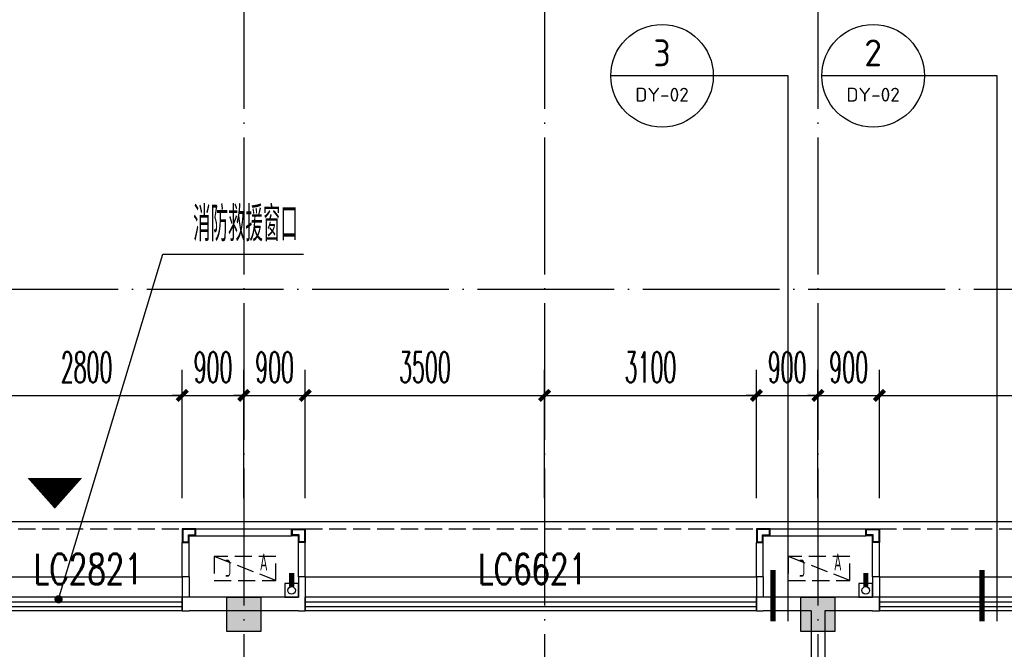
# Model space of a CAD drawing. Extents: x 1779708 to 7299578, y -1121471 to 88434.
# Tile 335 of 656: x 4622488 to 4636895, y -1010604 to -1001400. Entities that reach past the tile are written whole.
import ezdxf
from ezdxf.enums import TextEntityAlignment as Align

# ---------------------------------------------------------------- set-up
doc = ezdxf.new("R2010")
doc.units = 0
doc.header["$LTSCALE"] = 1000
doc.header["$MEASUREMENT"] = 0
doc.linetypes.add('DASH', pattern=[0.35, 0.25, -0.1])
doc.linetypes.add('DOTE', pattern=[2.42, 2, -0.2, 0.02, -0.2])
doc.layers.get('0').update_dxf_attribs({"linetype": 'CONTINUOUS'})
doc.layers.get('Defpoints').update_dxf_attribs({"linetype": 'CONTINUOUS'})
for name, color, linetype in [('11111111111111111111111111111', 50, 'DASH'), ('DIM_IDEN', 3, 'CONTINUOUS'), ('DIM_LEAD', 3, 'CONTINUOUS'), ('DIM_污水', 3, 'CONTINUOUS'), ('DOTE', 1, 'DOTE'), ('GGSignatureLayer', 7, 'CONTINUOUS'), ('P_PS_DIM', 1, 'CONTINUOUS'), ('PIPE-雨水', 4, 'CONTINUOUS'), ('PUB_DIM', 3, 'CONTINUOUS'), ('PUB_TEXT', 7, 'CONTINUOUS'), ('WALL', 255, 'CONTINUOUS'), ('WINDOW', 2, 'CONTINUOUS'), ('WINDOW_TEXT', 7, 'CONTINUOUS'), ('修改', 6, 'CONTINUOUS'), ('墙柱', 2, 'CONTINUOUS'), ('室外构件', 4, 'CONTINUOUS'), ('看线', 3, 'CONTINUOUS'), ('空调机位表示', 70, 'CONTINUOUS')]:
    doc.layers.add(name, color=color, linetype=linetype)
doc.styles.add('_TCH_DIM', font='SIMPLEX.shx', dxfattribs={"width": 0.7, "bigfont": 'GBCBIG.shx'})
doc.styles.add('_TCH_DIM_T3', font='SIMPLEX.shx', dxfattribs={"width": 0.494118, "bigfont": 'GBCBIG.shx'})
doc.styles.add('_TCH_WINDOW', font='SIMPLEX', dxfattribs={"height": 3.5, "bigfont": 'GBCBIG'})
doc.styles.get("Standard").update_dxf_attribs({"font": 'GBENOR', "bigfont": 'GBCBIG'})
doc.dimstyles.new('_TCH_ARCH&&150', dxfattribs={"dimtxt": 446.25, "dimasz": 150, "dimexe": 375, "dimexo": 450, "dimgap": 189.375, "dimtad": 1, "dimdec": 0, "dimzin": 0, "dimdsep": 46, "dimtxsty": '_TCH_DIM_T3', "dimblk": 'ARCHTICK', "dimcen": 0.09, "dimdle": 225, "dimclrt": 7, "dimazin": 2, "dimtfac": 1, "dimtdec": 0, "dimtix": 1, "dimtmove": 2, "dimatfit": 3, "dimfxl": 250, "dimtolj": 1, "dimtzin": 0, "dimarcsym": 0})

# ---------------------------------------------------------------- blocks, each defined once
blk = doc.blocks.new('A$C159220C3')
at = {"layer": 'DOTE'}
for p, q in [((59600, 149200), (59600, 7200)), ((64000, 149200), (64000, 7200)), ((68000, 149200), (68000, 7200)), ((86800, 64700), (7200, 64700)), ((86800, 60200), (7200, 60200))]:
    blk.add_line(p, q, dxfattribs=at)
blk = doc.blocks.new('A$C66903B95')
at = {"layer": '墙柱'}
h = blk.add_hatch(color=256, dxfattribs=at)
h.paths.add_polyline_path([(24950, 51000), (25450, 51000), (25450, 50500), (24950, 50500)])
h.paths.add_polyline_path([(66900, 12800), (67500, 12800), (67500, 13400), (66900, 13400)])
h.paths.add_polyline_path([(16600, 12800), (17100, 12800), (17100, 13300), (16600, 13300)])
h.paths.add_polyline_path([(27130, 15100), (27130, 15400), (26330, 15400), (26330, 15100)])
h.paths.add_polyline_path([(54500, 0), (55000, 0), (55000, 500), (54500, 500)])
h.paths.add_polyline_path([(16600, 51000), (17100, 51000), (17100, 50500), (16600, 50500)])
h.paths.add_polyline_path([(42000, 41700), (42600, 41700), (42600, 41200), (42000, 41200)])
h.paths.add_polyline_path([(58500, 32900), (59100, 32900), (59100, 32400), (58500, 32400)])
h.paths.add_polyline_path([(13000, 44800), (13500, 44800), (13500, 44200), (13000, 44200)])
h.paths.add_polyline_path([(66700, 37100), (67200, 37100), (67200, 36600), (66700, 36600)])
h.paths.add_polyline_path([(20700, 19400), (21200, 19400), (21200, 19900), (20700, 19900)])
h.paths.add_polyline_path([(20700, 26000), (21200, 26000), (21200, 26500), (20700, 26500)])
h.paths.add_polyline_path([(13000, 31800), (13500, 31800), (13500, 32400), (13000, 32400)])
h.paths.add_polyline_path([(20700, 38200), (21200, 38200), (21200, 37700), (20700, 37700)])
h.paths.add_polyline_path([(13000, 51000), (13500, 51000), (13500, 50500), (13000, 50500)])
h.paths.add_polyline_path([(74900, 12800), (75600, 12800), (75600, 13400), (74900, 13400)])
h.paths.add_polyline_path([(54900, 24500), (54400, 24500), (54400, 25000), (54900, 25000)])
h.paths.add_polyline_path([(74900, 41700), (75600, 41700), (75600, 41200), (74900, 41200)])
h.paths.add_polyline_path([(500, 44750), (1000, 44750), (1000, 44250), (500, 44250)])
h.paths.add_polyline_path([(500, 31850), (1000, 31850), (1000, 32350), (500, 32350)])
h.paths.add_polyline_path([(8400, 12800), (8900, 12800), (8900, 13300), (8400, 13300)])
h.paths.add_polyline_path([(66900, 24400), (67500, 24400), (67500, 25000), (66900, 25000)])
h.paths.add_polyline_path([(74900, 25000), (75600, 25000), (75600, 24400), (74900, 24400)])
h.paths.add_polyline_path([(58500, 25000), (59100, 25000), (59100, 24400), (58500, 24400)])
h.paths.add_polyline_path([(66700, 32900), (67200, 32900), (67200, 32400), (66700, 32400)])
h.paths.add_polyline_path([(54400, 32900), (54900, 32900), (54900, 32400), (54400, 32400)])
h.paths.add_polyline_path([(50150, 12800), (50650, 12800), (50650, 13300), (50150, 13300)])
h.paths.add_polyline_path([(46200, 51000), (46700, 51000), (46700, 50500), (46200, 50500)])
h.paths.add_polyline_path([(42500, 38200), (42000, 38200), (42000, 37700), (42500, 37700)])
h.paths.add_polyline_path([(42500, 51000), (42000, 51000), (42000, 50500), (42500, 50500)])
h.paths.add_polyline_path([(24900, 38200), (25400, 38200), (25400, 37700), (24900, 37700)])
h.paths.add_polyline_path([(20700, 31850), (21200, 31850), (21200, 32350), (20700, 32350)])
h.paths.add_polyline_path([(13000, 37600), (13500, 37600), (13500, 38200), (13000, 38200)])
h.paths.add_polyline_path([(16600, 26000), (17100, 26000), (17100, 26500), (16600, 26500)])
h.paths.add_polyline_path([(8200, 26000), (8700, 26000), (8700, 26500), (8200, 26500)])
h.paths.add_polyline_path([(500, 26000), (1000, 26000), (1000, 26500), (500, 26500)])
h.paths.add_polyline_path([(16500, 19300), (17100, 19300), (17100, 19900), (16500, 19900)])
h.paths.add_polyline_path([(8400, 19300), (8900, 19300), (8900, 19900), (8400, 19900)])
h.paths.add_polyline_path([(74900, 38500), (75600, 38500), (75600, 38000), (74900, 38000)])
h.paths.add_polyline_path([(75100, 51000), (75600, 51000), (75600, 50500), (75100, 50500)])
h.paths.add_polyline_path([(66850, 41800), (67550, 41800), (67550, 41200), (66850, 41200)])
h.paths.add_polyline_path([(66850, 51000), (67550, 51000), (67550, 50500), (66850, 50500)])
h.paths.add_polyline_path([(58450, 41800), (59150, 41800), (59150, 41200), (58450, 41200)])
h.paths.add_polyline_path([(58550, 51000), (59050, 51000), (59050, 50500), (58550, 50500)])
h.paths.add_polyline_path([(50150, 38200), (50650, 38200), (50650, 37700), (50150, 37700)])
h.paths.add_polyline_path([(50100, 41700), (50700, 41700), (50700, 41200), (50100, 41200)])
h.paths.add_polyline_path([(50150, 51000), (50650, 51000), (50650, 50500), (50150, 50500)])
h.paths.add_polyline_path([(33100, 38200), (33600, 38200), (33600, 37700), (33100, 37700)])
h.paths.add_polyline_path([(33000, 41700), (33600, 41700), (33600, 41200), (33000, 41200)])
h.paths.add_polyline_path([(24900, 41700), (25500, 41700), (25500, 41200), (24900, 41200)])
h.paths.add_polyline_path([(500, 38200), (1000, 38200), (1000, 37700), (500, 37700)])
h.paths.add_polyline_path([(16500, 41800), (17100, 41800), (17100, 41200), (16500, 41200)])
h.paths.add_polyline_path([(33100, 51000), (33600, 51000), (33600, 50500), (33100, 50500)])
h.paths.add_polyline_path([(500, 51000), (1000, 51000), (1000, 50500), (500, 50500)])
h.paths.add_polyline_path([(74900, 9300), (75600, 9300), (75600, 9800), (74900, 9800)])
h.paths.add_polyline_path([(74900, 0), (75600, 0), (75600, 500), (74900, 500)])
h.paths.add_polyline_path([(66900, 9300), (67500, 9300), (67500, 9800), (66900, 9800)])
h.paths.add_polyline_path([(66950, 0), (67450, 0), (67450, 500), (66950, 500)])
h.paths.add_polyline_path([(58500, 12800), (59100, 12800), (59100, 13400), (58500, 13400)])
h.paths.add_polyline_path([(58500, 9300), (59100, 9300), (59100, 9800), (58500, 9800)])
h.paths.add_polyline_path([(58550, 0), (59050, 0), (59050, 500), (58550, 500)])
h.paths.add_polyline_path([(50100, 9300), (50700, 9300), (50700, 9800), (50100, 9800)])
h.paths.add_polyline_path([(50150, 0), (50650, 0), (50650, 500), (50150, 500)])
h.paths.add_polyline_path([(42000, 12800), (42500, 12800), (42500, 13300), (42000, 13300)])
h.paths.add_polyline_path([(42000, 9300), (42600, 9300), (42600, 9800), (42000, 9800)])
h.paths.add_polyline_path([(33100, 12800), (33600, 12800), (33600, 13300), (33100, 13300)])
h.paths.add_polyline_path([(25060, 12800), (25660, 12800), (25660, 13200), (25060, 13200)])
h.paths.add_polyline_path([(33000, 9300), (33600, 9300), (33600, 9800), (33000, 9800)])
h.paths.add_polyline_path([(24900, 9300), (25500, 9300), (25500, 9800), (24900, 9800)])
h.paths.add_polyline_path([(0, 12500), (700, 12500), (700, 13000), (0, 13000)])
h.paths.add_polyline_path([(0, 9300), (700, 9300), (700, 9800), (0, 9800)])
h.paths.add_polyline_path([(8100, 9300), (8700, 9300), (8700, 9800), (8100, 9800)])
h.paths.add_polyline_path([(16500, 9300), (17100, 9300), (17100, 9800), (16500, 9800)])
h.paths.add_polyline_path([(42000, 0), (42500, 0), (42500, 500), (42000, 500)])
h.paths.add_polyline_path([(33100, 0), (33600, 0), (33600, 500), (33100, 500)])
h.paths.add_polyline_path([(24950, 0), (25450, 0), (25450, 500), (24950, 500)])
h.paths.add_polyline_path([(16500, 0), (17100, 0), (17100, 500), (16500, 500)])
h.paths.add_polyline_path([(8100, 0), (8700, 0), (8700, 500), (8100, 500)])
h.paths.add_polyline_path([(0, 0), (500, 0), (500, 500), (0, 500)])
h.paths.add_polyline_path([(24950, 87000), (25450, 87000), (25450, 87500), (24950, 87500)])
h.paths.add_polyline_path([(66900, 125200), (67500, 125200), (67500, 124600), (66900, 124600)])
h.paths.add_polyline_path([(16600, 125200), (17100, 125200), (17100, 124700), (16600, 124700)])
h.paths.add_polyline_path([(27130, 122900), (27130, 122600), (26330, 122600), (26330, 122900)])
h.paths.add_polyline_path([(54500, 138000), (55000, 138000), (55000, 137500), (54500, 137500)])
h.paths.add_polyline_path([(16600, 87000), (17100, 87000), (17100, 87500), (16600, 87500)])
h.paths.add_polyline_path([(42000, 96300), (42600, 96300), (42600, 96800), (42000, 96800)])
h.paths.add_polyline_path([(58500, 105100), (59100, 105100), (59100, 105600), (58500, 105600)])
h.paths.add_polyline_path([(13000, 93200), (13500, 93200), (13500, 93800), (13000, 93800)])
h.paths.add_polyline_path([(66700, 100900), (67200, 100900), (67200, 101400), (66700, 101400)])
h.paths.add_polyline_path([(20700, 118600), (21200, 118600), (21200, 118100), (20700, 118100)])
h.paths.add_polyline_path([(20700, 112000), (21200, 112000), (21200, 111500), (20700, 111500)])
h.paths.add_polyline_path([(13000, 106200), (13500, 106200), (13500, 105600), (13000, 105600)])
h.paths.add_polyline_path([(20700, 99800), (21200, 99800), (21200, 100300), (20700, 100300)])
h.paths.add_polyline_path([(13000, 87000), (13500, 87000), (13500, 87500), (13000, 87500)])
h.paths.add_polyline_path([(74900, 125200), (75600, 125200), (75600, 124600), (74900, 124600)])
h.paths.add_polyline_path([(54900, 113500), (54400, 113500), (54400, 113000), (54900, 113000)])
h.paths.add_polyline_path([(74900, 96300), (75600, 96300), (75600, 96800), (74900, 96800)])
h.paths.add_polyline_path([(500, 93250), (1000, 93250), (1000, 93750), (500, 93750)])
h.paths.add_polyline_path([(500, 106150), (1000, 106150), (1000, 105650), (500, 105650)])
h.paths.add_polyline_path([(8400, 125200), (8900, 125200), (8900, 124700), (8400, 124700)])
h.paths.add_polyline_path([(66900, 113600), (67500, 113600), (67500, 113000), (66900, 113000)])
h.paths.add_polyline_path([(74900, 113000), (75600, 113000), (75600, 113600), (74900, 113600)])
h.paths.add_polyline_path([(58500, 113000), (59100, 113000), (59100, 113600), (58500, 113600)])
h.paths.add_polyline_path([(66700, 105100), (67200, 105100), (67200, 105600), (66700, 105600)])
h.paths.add_polyline_path([(54400, 105100), (54900, 105100), (54900, 105600), (54400, 105600)])
h.paths.add_polyline_path([(50150, 125200), (50650, 125200), (50650, 124700), (50150, 124700)])
h.paths.add_polyline_path([(46200, 87000), (46700, 87000), (46700, 87500), (46200, 87500)])
h.paths.add_polyline_path([(42500, 99800), (42000, 99800), (42000, 100300), (42500, 100300)])
h.paths.add_polyline_path([(42500, 87000), (42000, 87000), (42000, 87500), (42500, 87500)])
h.paths.add_polyline_path([(24900, 99800), (25400, 99800), (25400, 100300), (24900, 100300)])
h.paths.add_polyline_path([(20700, 106150), (21200, 106150), (21200, 105650), (20700, 105650)])
h.paths.add_polyline_path([(13000, 100400), (13500, 100400), (13500, 99800), (13000, 99800)])
h.paths.add_polyline_path([(16600, 112000), (17100, 112000), (17100, 111500), (16600, 111500)])
h.paths.add_polyline_path([(8200, 112000), (8700, 112000), (8700, 111500), (8200, 111500)])
h.paths.add_polyline_path([(500, 112000), (1000, 112000), (1000, 111500), (500, 111500)])
h.paths.add_polyline_path([(16500, 118700), (17100, 118700), (17100, 118100), (16500, 118100)])
h.paths.add_polyline_path([(8400, 118700), (8900, 118700), (8900, 118100), (8400, 118100)])
h.paths.add_polyline_path([(74900, 99500), (75600, 99500), (75600, 100000), (74900, 100000)])
h.paths.add_polyline_path([(75100, 87000), (75600, 87000), (75600, 87500), (75100, 87500)])
h.paths.add_polyline_path([(66850, 96200), (67550, 96200), (67550, 96800), (66850, 96800)])
h.paths.add_polyline_path([(66850, 87000), (67550, 87000), (67550, 87500), (66850, 87500)])
h.paths.add_polyline_path([(58450, 96200), (59150, 96200), (59150, 96800), (58450, 96800)])
h.paths.add_polyline_path([(58550, 87000), (59050, 87000), (59050, 87500), (58550, 87500)])
h.paths.add_polyline_path([(50150, 99800), (50650, 99800), (50650, 100300), (50150, 100300)])
h.paths.add_polyline_path([(50100, 96300), (50700, 96300), (50700, 96800), (50100, 96800)])
h.paths.add_polyline_path([(50150, 87000), (50650, 87000), (50650, 87500), (50150, 87500)])
h.paths.add_polyline_path([(33100, 99800), (33600, 99800), (33600, 100300), (33100, 100300)])
h.paths.add_polyline_path([(33000, 96300), (33600, 96300), (33600, 96800), (33000, 96800)])
h.paths.add_polyline_path([(24900, 96300), (25500, 96300), (25500, 96800), (24900, 96800)])
h.paths.add_polyline_path([(500, 99800), (1000, 99800), (1000, 100300), (500, 100300)])
h.paths.add_polyline_path([(16500, 96200), (17100, 96200), (17100, 96800), (16500, 96800)])
h.paths.add_polyline_path([(33100, 87000), (33600, 87000), (33600, 87500), (33100, 87500)])
h.paths.add_polyline_path([(500, 87000), (1000, 87000), (1000, 87500), (500, 87500)])
h.paths.add_polyline_path([(74900, 128700), (75600, 128700), (75600, 128200), (74900, 128200)])
h.paths.add_polyline_path([(74900, 138000), (75600, 138000), (75600, 137500), (74900, 137500)])
h.paths.add_polyline_path([(66900, 128700), (67500, 128700), (67500, 128200), (66900, 128200)])
h.paths.add_polyline_path([(66950, 138000), (67450, 138000), (67450, 137500), (66950, 137500)])
h.paths.add_polyline_path([(58500, 125200), (59100, 125200), (59100, 124600), (58500, 124600)])
h.paths.add_polyline_path([(58500, 128700), (59100, 128700), (59100, 128200), (58500, 128200)])
h.paths.add_polyline_path([(58550, 138000), (59050, 138000), (59050, 137500), (58550, 137500)])
h.paths.add_polyline_path([(50100, 128700), (50700, 128700), (50700, 128200), (50100, 128200)])
h.paths.add_polyline_path([(50150, 138000), (50650, 138000), (50650, 137500), (50150, 137500)])
h.paths.add_polyline_path([(42000, 125200), (42500, 125200), (42500, 124700), (42000, 124700)])
h.paths.add_polyline_path([(42000, 128700), (42600, 128700), (42600, 128200), (42000, 128200)])
h.paths.add_polyline_path([(33100, 125200), (33600, 125200), (33600, 124700), (33100, 124700)])
h.paths.add_polyline_path([(25060, 125200), (25660, 125200), (25660, 124800), (25060, 124800)])
h.paths.add_polyline_path([(33000, 128700), (33600, 128700), (33600, 128200), (33000, 128200)])
h.paths.add_polyline_path([(24900, 128700), (25500, 128700), (25500, 128200), (24900, 128200)])
h.paths.add_polyline_path([(0, 125500), (700, 125500), (700, 125000), (0, 125000)])
h.paths.add_polyline_path([(0, 128700), (700, 128700), (700, 128200), (0, 128200)])
h.paths.add_polyline_path([(8100, 128700), (8700, 128700), (8700, 128200), (8100, 128200)])
h.paths.add_polyline_path([(16500, 128700), (17100, 128700), (17100, 128200), (16500, 128200)])
h.paths.add_polyline_path([(42000, 138000), (42500, 138000), (42500, 137500), (42000, 137500)])
h.paths.add_polyline_path([(33100, 138000), (33600, 138000), (33600, 137500), (33100, 137500)])
h.paths.add_polyline_path([(24950, 138000), (25450, 138000), (25450, 137500), (24950, 137500)])
h.paths.add_polyline_path([(16500, 138000), (17100, 138000), (17100, 137500), (16500, 137500)])
h.paths.add_polyline_path([(8100, 138000), (8700, 138000), (8700, 137500), (8100, 137500)])
h.paths.add_polyline_path([(0, 138000), (500, 138000), (500, 137500), (0, 137500)])
for points in [[(50150, 51000), (50650, 51000), (50650, 50500), (50150, 50500)], [(58550, 51000), (59050, 51000), (59050, 50500), (58550, 50500)]]:
    blk.add_lwpolyline(points, close=True, dxfattribs=at)
blk = doc.blocks.new('A$C46E9187A')
at = {"layer": '空调机位表示', "linetype": 'DASH'}
blk.add_lwpolyline([(0, 0), (0, 350), (900, 350), (900, 0)], close=True, dxfattribs=at)
blk.add_lwpolyline([(0, 0), (900, 350)], dxfattribs=at)
at = {"layer": '空调机位表示', "width": 0.6}
for s, p in [('A', (118, 145)), ('C', (651, 55))]:
    blk.add_text(s, height=250, dxfattribs=at).set_placement(p)
blk = doc.blocks.new('a1')
at = {"layer": '11111111111111111111111111111'}
for p, q in [((59122, 49136), (59122, 48936)), ((59322, 49136), (59122, 49136)), ((59322, 48936), (59322, 49136)), ((59122, 48936), (59322, 48936))]:
    blk.add_line(p, q, dxfattribs=at)
blk = doc.blocks.new('$WINLIB2D$00000001')
at = {"color": 0}
for points in [[(-0.5, 0.5), (-0.5, -0.5)], [(-0.5, 0.5), (0.5, 0.5)], [(0.5, -0.5), (0.5, 0.5)], [(0.5, 0.1667), (-0.5, 0.1667)], [(0.5, -0.1667), (-0.5, -0.1667)], [(-0.5, -0.5), (0.5, -0.5)]]:
    blk.add_lwpolyline(points, dxfattribs=at)
blk = doc.blocks.new('_ArchTick')
at = {"color": 0, "linetype": 'ByBlock', "const_width": 0.4}
blk.add_lwpolyline([(-0.5, -0.5), (0.5, 0.5)], dxfattribs=at)
blk = doc.blocks.new('*D6311')
at = {"layer": 'Defpoints', "color": 0, "transparency": 16777216}
for p in [(4641667, -1006893), (4635067, -1008843), (4641667, -1008843)]:
    blk.add_point(p, dxfattribs=at)
at = {"layer": 'PUB_DIM', "color": 0, "lineweight": -2, "transparency": 16777216}
for p, q in [((4635067, -1008393), (4635067, -1006518)), ((4641667, -1008393), (4641667, -1006518)), ((4634842, -1006893), (4641892, -1006893))]:
    blk.add_line(p, q, dxfattribs=at)
at = {"layer": 'PUB_DIM', "color": 0, "lineweight": -2, "transparency": 16777216, "xscale": 150, "yscale": 150, "zscale": 150, "rotation": 180}
blk.add_blockref('_ArchTick', (4635067, -1006893), dxfattribs=at)
at = {"layer": 'PUB_DIM', "color": 0, "lineweight": -2, "transparency": 16777216, "xscale": 150, "yscale": 150, "zscale": 150}
blk.add_blockref('_ArchTick', (4641667, -1006893), dxfattribs=at)
at = {"layer": 'PUB_DIM', "color": 7, "transparency": 16777216, "insert": (4638367, -1006481), "char_height": 446.2, "attachment_point": 5, "style": '_TCH_DIM_T3'}
blk.add_mtext('\\A1;6600', dxfattribs=at)
blk = doc.blocks.new('*D6312')
at = {"layer": 'Defpoints', "color": 0, "transparency": 16777216}
for p in [(4635067, -1006893), (4634167, -1008843), (4635067, -1008843)]:
    blk.add_point(p, dxfattribs=at)
at = {"layer": 'PUB_DIM', "color": 0, "lineweight": -2, "transparency": 16777216}
for p, q in [((4634167, -1008393), (4634167, -1006518)), ((4635067, -1008393), (4635067, -1006518)), ((4634167, -1006893), (4634017, -1006893)), ((4634167, -1006893), (4635067, -1006893)), ((4635067, -1006893), (4635217, -1006893))]:
    blk.add_line(p, q, dxfattribs=at)
at = {"layer": 'PUB_DIM', "color": 0, "lineweight": -2, "transparency": 16777216, "xscale": 150, "yscale": 150, "zscale": 150}
blk.add_blockref('_ArchTick', (4634167, -1006893), dxfattribs=at)
at = {"layer": 'PUB_DIM', "color": 0, "lineweight": -2, "transparency": 16777216, "xscale": 150, "yscale": 150, "zscale": 150, "rotation": 180}
blk.add_blockref('_ArchTick', (4635067, -1006893), dxfattribs=at)
at = {"layer": 'PUB_DIM', "color": 7, "transparency": 16777216, "insert": (4634617, -1006481), "char_height": 446.2, "attachment_point": 5, "style": '_TCH_DIM_T3'}
blk.add_mtext('\\A1;900', dxfattribs=at)
blk = doc.blocks.new('*D6313')
at = {"layer": 'Defpoints', "color": 0, "transparency": 16777216}
for p in [(4634167, -1006893), (4633267, -1008843), (4634167, -1008843)]:
    blk.add_point(p, dxfattribs=at)
at = {"layer": 'PUB_DIM', "color": 0, "lineweight": -2, "transparency": 16777216}
for p, q in [((4633267, -1008393), (4633267, -1006518)), ((4634167, -1008393), (4634167, -1006518)), ((4633267, -1006893), (4633117, -1006893)), ((4633267, -1006893), (4634167, -1006893)), ((4634167, -1006893), (4634317, -1006893))]:
    blk.add_line(p, q, dxfattribs=at)
at = {"layer": 'PUB_DIM', "color": 0, "lineweight": -2, "transparency": 16777216, "xscale": 150, "yscale": 150, "zscale": 150}
blk.add_blockref('_ArchTick', (4633267, -1006893), dxfattribs=at)
at = {"layer": 'PUB_DIM', "color": 0, "lineweight": -2, "transparency": 16777216, "xscale": 150, "yscale": 150, "zscale": 150, "rotation": 180}
blk.add_blockref('_ArchTick', (4634167, -1006893), dxfattribs=at)
at = {"layer": 'PUB_DIM', "color": 7, "transparency": 16777216, "insert": (4633717, -1006481), "char_height": 446.2, "attachment_point": 5, "style": '_TCH_DIM_T3'}
blk.add_mtext('\\A1;900', dxfattribs=at)
blk = doc.blocks.new('*D6314')
at = {"layer": 'Defpoints', "color": 0, "transparency": 16777216}
for p in [(4633267, -1006893), (4630167, -1008843), (4633267, -1008843)]:
    blk.add_point(p, dxfattribs=at)
at = {"layer": 'PUB_DIM', "color": 0, "lineweight": -2, "transparency": 16777216}
for p, q in [((4630167, -1008393), (4630167, -1006518)), ((4633267, -1008393), (4633267, -1006518)), ((4629942, -1006893), (4633492, -1006893))]:
    blk.add_line(p, q, dxfattribs=at)
at = {"layer": 'PUB_DIM', "color": 0, "lineweight": -2, "transparency": 16777216, "xscale": 150, "yscale": 150, "zscale": 150, "rotation": 180}
blk.add_blockref('_ArchTick', (4630167, -1006893), dxfattribs=at)
at = {"layer": 'PUB_DIM', "color": 0, "lineweight": -2, "transparency": 16777216, "xscale": 150, "yscale": 150, "zscale": 150}
blk.add_blockref('_ArchTick', (4633267, -1006893), dxfattribs=at)
at = {"layer": 'PUB_DIM', "color": 7, "transparency": 16777216, "insert": (4631717, -1006481), "char_height": 446.2, "attachment_point": 5, "style": '_TCH_DIM_T3'}
blk.add_mtext('\\A1;3100', dxfattribs=at)
blk = doc.blocks.new('*D6315')
at = {"layer": 'Defpoints', "color": 0, "transparency": 16777216}
for p in [(4630167, -1006893), (4626667, -1008843), (4630167, -1008843)]:
    blk.add_point(p, dxfattribs=at)
at = {"layer": 'PUB_DIM', "color": 0, "lineweight": -2, "transparency": 16777216}
for p, q in [((4626667, -1008393), (4626667, -1006518)), ((4630167, -1008393), (4630167, -1006518)), ((4626442, -1006893), (4630392, -1006893))]:
    blk.add_line(p, q, dxfattribs=at)
at = {"layer": 'PUB_DIM', "color": 0, "lineweight": -2, "transparency": 16777216, "xscale": 150, "yscale": 150, "zscale": 150, "rotation": 180}
blk.add_blockref('_ArchTick', (4626667, -1006893), dxfattribs=at)
at = {"layer": 'PUB_DIM', "color": 0, "lineweight": -2, "transparency": 16777216, "xscale": 150, "yscale": 150, "zscale": 150}
blk.add_blockref('_ArchTick', (4630167, -1006893), dxfattribs=at)
at = {"layer": 'PUB_DIM', "color": 7, "transparency": 16777216, "insert": (4628417, -1006481), "char_height": 446.2, "attachment_point": 5, "style": '_TCH_DIM_T3'}
blk.add_mtext('\\A1;3500', dxfattribs=at)
blk = doc.blocks.new('*D6316')
at = {"layer": 'Defpoints', "color": 0, "transparency": 16777216}
for p in [(4626667, -1006893), (4625767, -1008843), (4626667, -1008843)]:
    blk.add_point(p, dxfattribs=at)
at = {"layer": 'PUB_DIM', "color": 0, "lineweight": -2, "transparency": 16777216}
for p, q in [((4625767, -1008393), (4625767, -1006518)), ((4626667, -1008393), (4626667, -1006518)), ((4625767, -1006893), (4625617, -1006893)), ((4625767, -1006893), (4626667, -1006893)), ((4626667, -1006893), (4626817, -1006893))]:
    blk.add_line(p, q, dxfattribs=at)
at = {"layer": 'PUB_DIM', "color": 0, "lineweight": -2, "transparency": 16777216, "xscale": 150, "yscale": 150, "zscale": 150}
blk.add_blockref('_ArchTick', (4625767, -1006893), dxfattribs=at)
at = {"layer": 'PUB_DIM', "color": 0, "lineweight": -2, "transparency": 16777216, "xscale": 150, "yscale": 150, "zscale": 150, "rotation": 180}
blk.add_blockref('_ArchTick', (4626667, -1006893), dxfattribs=at)
at = {"layer": 'PUB_DIM', "color": 7, "transparency": 16777216, "insert": (4626217, -1006481), "char_height": 446.2, "attachment_point": 5, "style": '_TCH_DIM_T3'}
blk.add_mtext('\\A1;900', dxfattribs=at)
blk = doc.blocks.new('*D6317')
at = {"layer": 'Defpoints', "color": 0, "transparency": 16777216}
for p in [(4625767, -1006893), (4624867, -1008843), (4625767, -1008843)]:
    blk.add_point(p, dxfattribs=at)
at = {"layer": 'PUB_DIM', "color": 0, "lineweight": -2, "transparency": 16777216}
for p, q in [((4624867, -1008393), (4624867, -1006518)), ((4625767, -1008393), (4625767, -1006518)), ((4624867, -1006893), (4624717, -1006893)), ((4624867, -1006893), (4625767, -1006893)), ((4625767, -1006893), (4625917, -1006893))]:
    blk.add_line(p, q, dxfattribs=at)
at = {"layer": 'PUB_DIM', "color": 0, "lineweight": -2, "transparency": 16777216, "xscale": 150, "yscale": 150, "zscale": 150}
blk.add_blockref('_ArchTick', (4624867, -1006893), dxfattribs=at)
at = {"layer": 'PUB_DIM', "color": 0, "lineweight": -2, "transparency": 16777216, "xscale": 150, "yscale": 150, "zscale": 150, "rotation": 180}
blk.add_blockref('_ArchTick', (4625767, -1006893), dxfattribs=at)
at = {"layer": 'PUB_DIM', "color": 7, "transparency": 16777216, "insert": (4625317, -1006481), "char_height": 446.2, "attachment_point": 5, "style": '_TCH_DIM_T3'}
blk.add_mtext('\\A1;900', dxfattribs=at)
blk = doc.blocks.new('*D6318')
at = {"layer": 'Defpoints', "color": 0, "transparency": 16777216}
for p in [(4624867, -1006893), (4622067, -1008843), (4624867, -1008843)]:
    blk.add_point(p, dxfattribs=at)
at = {"layer": 'PUB_DIM', "color": 0, "lineweight": -2, "transparency": 16777216}
for p, q in [((4622067, -1008393), (4622067, -1006518)), ((4624867, -1008393), (4624867, -1006518)), ((4621842, -1006893), (4625092, -1006893))]:
    blk.add_line(p, q, dxfattribs=at)
at = {"layer": 'PUB_DIM', "color": 0, "lineweight": -2, "transparency": 16777216, "xscale": 150, "yscale": 150, "zscale": 150, "rotation": 180}
blk.add_blockref('_ArchTick', (4622067, -1006893), dxfattribs=at)
at = {"layer": 'PUB_DIM', "color": 0, "lineweight": -2, "transparency": 16777216, "xscale": 150, "yscale": 150, "zscale": 150}
blk.add_blockref('_ArchTick', (4624867, -1006893), dxfattribs=at)
at = {"layer": 'PUB_DIM', "color": 7, "transparency": 16777216, "insert": (4623467, -1006481), "char_height": 446.2, "attachment_point": 5, "style": '_TCH_DIM_T3'}
blk.add_mtext('\\A1;2800', dxfattribs=at)

msp = doc.modelspace()

# ---------------------------------------------------------------- linework, layer by layer
at = {"layer": 'DIM_IDEN'}
for p, q in [((4632636.9, -1002220.1), (4631136.9, -1002220.1)), ((4633734.5, -1002220.1), (4632636.9, -1002220.1)), ((4633734.5, -1010193.3), (4633734.5, -1002220.1)), ((4635725.2, -1002220.1), (4634225.2, -1002220.1)), ((4636792.4, -1002220.1), (4635725.2, -1002220.1)), ((4636792.4, -1010193.3), (4636792.4, -1002220.1))]:
    msp.add_line(p, q, dxfattribs=at)
at = {"layer": 'DIM_IDEN', "const_width": 75}
for points in [[(4633509.5, -1010193.3), (4633509.5, -1009443.3)], [(4636567.4, -1010193.3), (4636567.4, -1009443.3)]]:
    msp.add_lwpolyline(points, dxfattribs=at)
at = {"layer": 'DIM_IDEN'}
for centre in [(4631886.9, -1002220.1), (4634975.2, -1002220.1)]:
    msp.add_circle(centre, 750, dxfattribs=at)
at = {"layer": 'DIM_LEAD'}
for p, q in [((4623056.4, -1009873.3), (4624580.3, -1004830.2)), ((4624580.3, -1004830.2), (4626641.2, -1004830.2))]:
    msp.add_line(p, q, dxfattribs=at)
at = {"layer": 'DIM_LEAD', "const_width": 60}
msp.add_lwpolyline([(4623047.7, -1009902, 1), (4623065.1, -1009844.6, 1)], format="xyb", close=True, dxfattribs=at)
at = {"layer": 'DIM_污水', "color": 7}
for centre in [(4626467.1, -1009743.3), (4634867.1, -1009743.3)]:
    msp.add_circle(centre, 55, dxfattribs=at)
at = {"layer": 'GGSignatureLayer'}
msp.add_lwpolyline([(4623001.7, -1008550.4, 0, 800, 0), (4623001.7, -1008100.6, 800, 800, 0)], format="xyseb", dxfattribs=at)
at = {"layer": 'PIPE-雨水', "const_width": 75}
for points in [[(4626467.1, -1009688.3), (4626467.1, -1009488.3)], [(4634867.1, -1009688.3), (4634867.1, -1009488.3)]]:
    msp.add_lwpolyline(points, dxfattribs=at)
at = {"layer": 'WALL'}
for p, q in [((4624867.1, -1009543.3), (4624867.1, -1009843.3)), ((4624967.1, -1009543.3), (4624867.1, -1009543.3)), ((4624967.1, -1009543.3), (4624967.1, -1009843.3)), ((4626567.1, -1009543.3), (4626567.1, -1009843.3)), ((4626667.1, -1009543.3), (4626567.1, -1009543.3)), ((4626667.1, -1009543.3), (4626667.1, -1009843.3)), ((4633267.1, -1009543.3), (4633267.1, -1009843.3)), ((4633367.1, -1009543.3), (4633267.1, -1009543.3)), ((4633367.1, -1009543.3), (4633367.1, -1009843.3)), ((4634967.1, -1009543.3), (4634967.1, -1009843.3)), ((4635067.1, -1009543.3), (4634967.1, -1009543.3)), ((4635067.1, -1009543.3), (4635067.1, -1009843.3)), ((4624867.1, -1009843.3), (4624867.1, -1010043.3)), ((4626567.1, -1009843.3), (4624967.1, -1009843.3)), ((4626667.1, -1010043.3), (4626667.1, -1009843.3)), ((4633267.1, -1009843.3), (4633267.1, -1010043.3)), ((4634167.1, -1009843.3), (4633367.1, -1009843.3)), ((4634967.1, -1009843.3), (4634167.1, -1009843.3)), ((4635067.1, -1010043.3), (4635067.1, -1009843.3)), ((4624867.1, -1010043.3), (4624967.1, -1010043.3)), ((4626567.1, -1010043.3), (4624967.1, -1010043.3)), ((4626567.1, -1010043.3), (4626667.1, -1010043.3)), ((4633267.1, -1010043.3), (4633367.1, -1010043.3)), ((4634067.1, -1010043.3), (4633367.1, -1010043.3)), ((4634067.1, -1010043.3), (4634067.1, -1018943.3)), ((4634267.1, -1010043.3), (4634267.1, -1019043.3)), ((4634967.1, -1010043.3), (4634267.1, -1010043.3)), ((4634967.1, -1010043.3), (4635067.1, -1010043.3))]:
    msp.add_line(p, q, dxfattribs=at)
at = {"layer": '室外构件'}
for points in [[(4624867.1, -1009043.3), (4624967.1, -1009043.3), (4624967.1, -1008943.3), (4625067.1, -1008943.3), (4625067.1, -1008843.3), (4624867.1, -1008843.3), (4624867.1, -1009043.3)], [(4625067.1, -1008843.3), (4626467.1, -1008843.3)], [(4626667.1, -1009043.3), (4626567.1, -1009043.3), (4626567.1, -1008943.3), (4626467.1, -1008943.3), (4626467.1, -1008843.3), (4626667.1, -1008843.3), (4626667.1, -1009043.3)], [(4633267.1, -1009043.3), (4633367.1, -1009043.3), (4633367.1, -1008943.3), (4633467.1, -1008943.3), (4633467.1, -1008843.3), (4633267.1, -1008843.3), (4633267.1, -1009043.3)], [(4633467.1, -1008843.3), (4634867.1, -1008843.3)], [(4635067.1, -1009043.3), (4634967.1, -1009043.3), (4634967.1, -1008943.3), (4634867.1, -1008943.3), (4634867.1, -1008843.3), (4635067.1, -1008843.3), (4635067.1, -1009043.3)], [(4624867.1, -1009543.3), (4624867.1, -1009043.3)], [(4624967.1, -1009543.3), (4624967.1, -1009043.3)], [(4625067.1, -1008943.3), (4626467.1, -1008943.3)], [(4626567.1, -1009543.3), (4626567.1, -1009043.3)], [(4626667.1, -1009543.3), (4626667.1, -1009043.3)], [(4633267.1, -1009543.3), (4633267.1, -1009043.3)], [(4633367.1, -1009543.3), (4633367.1, -1009043.3)], [(4633467.1, -1008943.3), (4634867.1, -1008943.3)], [(4634967.1, -1009543.3), (4634967.1, -1009043.3)], [(4635067.1, -1009543.3), (4635067.1, -1009043.3)]]:
    msp.add_lwpolyline(points, dxfattribs=at)
for points in [[(4624877.1, -1009033.3), (4624957.1, -1009033.3), (4624957.1, -1008933.3), (4625057.1, -1008933.3), (4625057.1, -1008853.3), (4624877.1, -1008853.3)], [(4626657.1, -1009033.3), (4626577.1, -1009033.3), (4626577.1, -1008933.3), (4626477.1, -1008933.3), (4626477.1, -1008853.3), (4626657.1, -1008853.3)], [(4633277.1, -1009033.3), (4633357.1, -1009033.3), (4633357.1, -1008933.3), (4633457.1, -1008933.3), (4633457.1, -1008853.3), (4633277.1, -1008853.3)], [(4635057.1, -1009033.3), (4634977.1, -1009033.3), (4634977.1, -1008933.3), (4634877.1, -1008933.3), (4634877.1, -1008853.3), (4635057.1, -1008853.3)]]:
    msp.add_lwpolyline(points, close=True, dxfattribs=at)
at = {"layer": '看线', "color": 190, "linetype": 'DASH'}
for p, q in [((4618267.1, -1008843.3), (4624867.1, -1008843.3)), ((4626667.1, -1008843.3), (4633267.1, -1008843.3)), ((4635067.1, -1008843.3), (4641667.1, -1008843.3))]:
    msp.add_line(p, q, dxfattribs=at)
at = {"layer": '看线', "color": 190}
for p, q in [((4618267.1, -1009543.3), (4624867.1, -1009543.3)), ((4626667.1, -1009543.3), (4633267.1, -1009543.3)), ((4635067.1, -1009543.3), (4641667.1, -1009543.3))]:
    msp.add_line(p, q, dxfattribs=at)
msp.add_lwpolyline([(4641667.1, -1008843.3), (4641667.1, -1008743.3), (4575267.1, -1008743.3), (4575267.1, -1034443.3), (4575367.1, -1034443.3)], dxfattribs=at)

# ---------------------------------------------------------------- block references
at = {"layer": 'P_PS_DIM', "color": 7}
for p in [(4567245.1, -1058778.9), (4575645.1, -1058778.9)]:
    msp.add_blockref('a1', p, dxfattribs=at)
at = {"layer": 'WINDOW'}
ref = msp.add_blockref('$WINLIB2D$00000001', (4623467.1, -1009943.3), dxfattribs=dict(at, xscale=2800, yscale=200, zscale=2800, rotation=180))
ref.add_attrib('A', 'LC2821', (4622694.6, -1009653.9), dxfattribs={"layer": 'WINDOW_TEXT', "height": 446.25, "style": '_TCH_WINDOW', "width": 0.705882})
ref = msp.add_blockref('$WINLIB2D$00000001', (4629967.1, -1009943.3), dxfattribs=dict(at, xscale=6600, yscale=200, zscale=6600, rotation=180))
ref.add_attrib('A', 'LC6621', (4629194.6, -1009653.9), dxfattribs={"layer": 'WINDOW_TEXT', "height": 446.25, "style": '_TCH_WINDOW', "width": 0.705882})
ref = msp.add_blockref('$WINLIB2D$00000001', (4638367.1, -1009943.3), dxfattribs=dict(at, xscale=6600, yscale=200, zscale=6600, rotation=179.999999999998))
ref.add_attrib('A', 'LC6621', (4637594.6, -1009653.9), dxfattribs={"layer": 'WINDOW_TEXT', "height": 446.25, "rotation": 360, "style": '_TCH_WINDOW', "width": 0.705882})
at = {"layer": '修改'}
for name, p in [('A$C159220C3', (4566167.1, -1070043.3)), ('A$C66903B95', (4575367.1, -1060843.3))]:
    msp.add_blockref(name, p, dxfattribs=at)
at = {"layer": '空调机位表示', "linetype": 'DASH', "xscale": -1}
for p in [(4626234.5, -1009598.5), (4634634.5, -1009598.5)]:
    msp.add_blockref('A$C46E9187A', p, dxfattribs=at)

# ---------------------------------------------------------------- texts
at = {"layer": 'PUB_TEXT', "color": 7}
for s, height, width, p, p2 in [('3', 392.8, 0.978638, (4631761, -1002081.5), (4632012.7, -1002081.5)), ('2', 391.9, 0.995924, (4634846, -1002081.4), (4635104.4, -1002081.4)), ('DY-02', 201.87, 1.026321, (4631495.5, -1002597.2), (4632278.3, -1002597.2)), ('DY-02', 201.87, 1.026321, (4634583.8, -1002597.2), (4635366.6, -1002597.2))]:
    msp.add_text(s, height=height, dxfattribs=dict(at, width=width)).set_placement(p, p2, align=Align.FIT)
at = {"layer": 'PUB_TEXT', "color": 7, "style": '_TCH_DIM', "width": 0.7}
msp.add_text('消防救援窗口', height=506.38, dxfattribs=at).set_placement((4625025.4, -1004639.2))

# ---------------------------------------------------------------- dimensions: what is measured, and where the dimension line sits
at = {"layer": 'PUB_DIM'}
for p1, p2, picture, middle in [((4622067.1, -1008843.3), (4624867.1, -1008843.3), '*D6318', (4623467.1, -1006480.8)), ((4624867.1, -1008843.3), (4625767.1, -1008843.3), '*D6317', (4625317.1, -1006480.8)), ((4625767.1, -1008843.3), (4626667.1, -1008843.3), '*D6316', (4626217.1, -1006480.8)), ((4626667.1, -1008843.3), (4630167.1, -1008843.3), '*D6315', (4628417.1, -1006480.8)), ((4630167.1, -1008843.3), (4633267.1, -1008843.3), '*D6314', (4631717.1, -1006480.8)), ((4633267.1, -1008843.3), (4634167.1, -1008843.3), '*D6313', (4633717.1, -1006480.8)), ((4634167.1, -1008843.3), (4635067.1, -1008843.3), '*D6312', (4634617.1, -1006480.8)), ((4635067.1, -1008843.3), (4641667.1, -1008843.3), '*D6311', (4638367.1, -1006480.8))]:
    dim = msp.add_aligned_dim(p1=p1, p2=p2, distance=1950, dimstyle='_TCH_ARCH&&150', dxfattribs=at)
    dim.commit()
    dim.dimension.update_dxf_attribs({"geometry": picture, "text_midpoint": middle})

doc.saveas('drawing.dxf')
